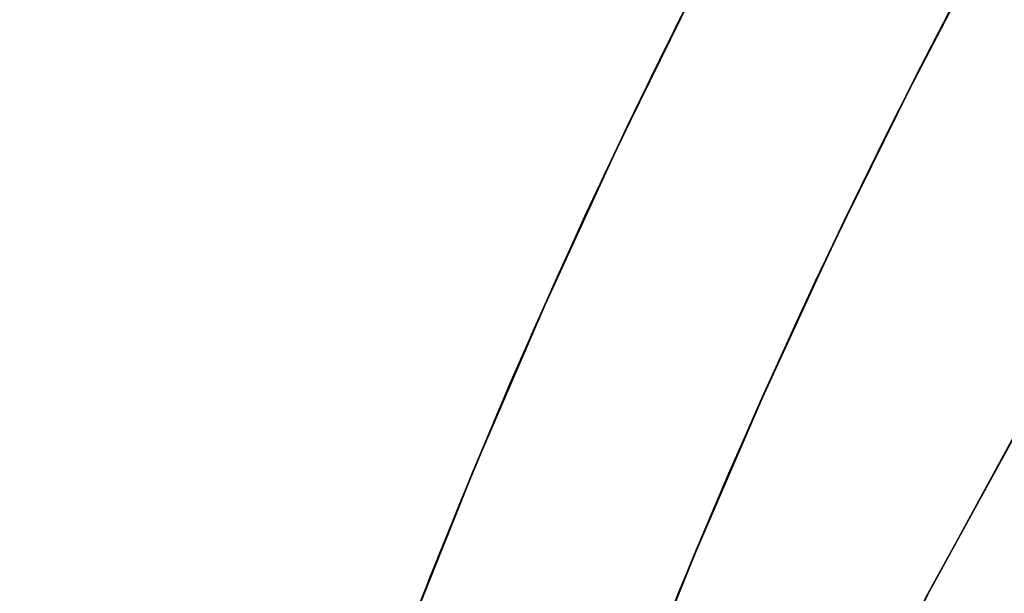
# Model space of a CAD drawing. Header units: metres. Extents: x 209848 to 209928, y 1182430 to 1182563.
# Tile 976 of 1056: x 209849.82 to 209851.069, y 1182503.618 to 1182504.346. Entities that reach past the tile are written whole.
import ezdxf

# ---------------------------------------------------------------- set-up
doc = ezdxf.new("R2010")
doc.units = ezdxf.units.M
doc.header["$MEASUREMENT"] = 0
doc.linetypes.add('DGN Style 2', pattern=[15.036391, 9.021834, -6.014556])
doc.layers.get('0').update_dxf_attribs({"color": 254})

# ---------------------------------------------------------------- blocks, each defined once
blk = doc.blocks.new('*U2')
at = {"color": 3, "linetype": 'Continuous'}
for p, q in [((-0.3955, 5.1974), (-0.2953, 5.39)), ((-0.4915, 5.0029), (-0.3955, 5.1974)), ((-0.5824, 4.8054), (-0.4915, 5.0029)), ((-0.6685, 4.6058), (-0.5824, 4.8054)), ((-0.7497, 4.404), (-0.6685, 4.6058))]:
    blk.add_line(p, q, dxfattribs=at)
at = {"color": 40, "linetype": 'Continuous'}
for p, q in [((-0.764, 5.1283), (-0.6646, 5.3301)), ((-0.8579, 4.9243), (-0.764, 5.1283)), ((-0.9468, 4.7178), (-0.8579, 4.9243)), ((-1.031, 4.5083), (-0.9468, 4.7178))]:
    blk.add_line(p, q, dxfattribs=at)
blk = doc.blocks.new('*U3')
at = {"color": 40, "linetype": 'Continuous'}
for p, q in [((-0.7004, 5.2596), (-0.6088, 5.4391)), ((-0.7881, 5.0778), (-0.7004, 5.2596)), ((-0.8716, 4.8939), (-0.7881, 5.0778)), ((-0.951, 4.7084), (-0.8716, 4.8939)), ((-1.027, 4.5198), (-0.951, 4.7084))]:
    blk.add_line(p, q, dxfattribs=at)
at = {"color": 3, "linetype": 'Continuous'}
for p, q in [((-0.4302, 5.1292), (-0.3416, 5.3027)), ((-0.515, 4.9536), (-0.4302, 5.1292)), ((-0.5959, 4.7758), (-0.515, 4.9536)), ((-0.6728, 4.5961), (-0.5959, 4.7758)), ((-0.7459, 4.4148), (-0.6728, 4.5961))]:
    blk.add_line(p, q, dxfattribs=at)
blk = doc.blocks.new('*U4')
at = {"color": 3, "linetype": 'Continuous'}
for p, q in [((-0.4161, 5.1574), (-0.3299, 5.3245)), ((-0.4985, 4.9882), (-0.4161, 5.1574)), ((-0.5773, 4.8171), (-0.4985, 4.9882)), ((-0.6525, 4.6444), (-0.5773, 4.8171)), ((-0.724, 4.4701), (-0.6525, 4.6444))]:
    blk.add_line(p, q, dxfattribs=at)
at = {"color": 40, "linetype": 'Continuous'}
for p, q in [((-0.7711, 5.1136), (-0.6858, 5.2888)), ((-0.8523, 4.937), (-0.7711, 5.1136)), ((-0.9301, 4.7582), (-0.8523, 4.937)), ((-1.0043, 4.5772), (-0.9301, 4.7582)), ((-1.0739, 4.3948), (-1.0043, 4.5772))]:
    blk.add_line(p, q, dxfattribs=at)
blk = doc.blocks.new('*U5')
at = {"color": 40, "linetype": 'Continuous'}
for p, q in [((-0.7185, 5.2229), (-0.6508, 5.3579)), ((-0.7837, 5.0869), (-0.7185, 5.2229)), ((-0.8468, 4.9496), (-0.7837, 5.0869)), ((-0.9078, 4.811), (-0.8468, 4.9496)), ((-0.9665, 4.6711), (-0.9078, 4.811)), ((-1.0229, 4.5297), (-0.9665, 4.6711))]:
    blk.add_line(p, q, dxfattribs=at)
at = {"color": 3, "linetype": 'Continuous'}
for p, q in [((-0.3826, 5.2234), (-0.3152, 5.3526)), ((-0.448, 5.0931), (-0.3826, 5.2234)), ((-0.5112, 4.9615), (-0.448, 5.0931)), ((-0.5722, 4.8287), (-0.5112, 4.9615)), ((-0.6312, 4.6949), (-0.5722, 4.8287)), ((-0.6879, 4.5598), (-0.6312, 4.6949)), ((-0.7423, 4.4236), (-0.6879, 4.5598))]:
    blk.add_line(p, q, dxfattribs=at)
blk = doc.blocks.new('*U6')
at = {"color": 40, "linetype": 'Continuous'}
for p, q in [((-0.7115, 5.2362), (-0.6581, 5.343)), ((-0.7637, 5.1285), (-0.7115, 5.2362)), ((-0.8145, 5.0199), (-0.7637, 5.1285)), ((-0.864, 4.9104), (-0.8145, 5.0199)), ((-0.9121, 4.8), (-0.864, 4.9104)), ((-0.9589, 4.6887), (-0.9121, 4.8)), ((-1.0043, 4.5764), (-0.9589, 4.6887)), ((-1.0483, 4.4633), (-1.0043, 4.5764))]:
    blk.add_line(p, q, dxfattribs=at)
at = {"color": 3, "linetype": 'Continuous'}
for p, q in [((-0.3898, 5.2087), (-0.3369, 5.3111)), ((-0.4415, 5.1054), (-0.3898, 5.2087)), ((-0.492, 5.0013), (-0.4415, 5.1054)), ((-0.5411, 4.8963), (-0.492, 5.0013)), ((-0.589, 4.7904), (-0.5411, 4.8963)), ((-0.6356, 4.6837), (-0.589, 4.7904)), ((-0.6808, 4.5762), (-0.6356, 4.6837)), ((-0.7247, 4.4677), (-0.6808, 4.5762))]:
    blk.add_line(p, q, dxfattribs=at)
blk = doc.blocks.new('*U7')
at = {"color": 40, "linetype": 'Continuous'}
for p, q in [((-0.6932, 5.274), (-0.6352, 5.3885)), ((-0.75, 5.1578), (-0.6932, 5.274)), ((-0.8055, 5.0404), (-0.75, 5.1578)), ((-0.8596, 4.9212), (-0.8055, 5.0404)), ((-0.9122, 4.8007), (-0.8596, 4.9212)), ((-0.9636, 4.6783), (-0.9122, 4.8007)), ((-1.0131, 4.5547), (-0.9636, 4.6783))]:
    blk.add_line(p, q, dxfattribs=at)
at = {"color": 3, "linetype": 'Continuous'}
for p, q in [((-0.3676, 5.2529), (-0.3101, 5.3625)), ((-0.4237, 5.1421), (-0.3676, 5.2529)), ((-0.4787, 5.0297), (-0.4237, 5.1421)), ((-0.5324, 4.9162), (-0.4787, 5.0297)), ((-0.5847, 4.801), (-0.5324, 4.9162)), ((-0.6356, 4.6846), (-0.5847, 4.801)), ((-0.6852, 4.5666), (-0.6356, 4.6846)), ((-0.733, 4.4473), (-0.6852, 4.5666))]:
    blk.add_line(p, q, dxfattribs=at)
blk = doc.blocks.new('*U8')
at = {"color": 40, "linetype": 'Continuous'}
for p, q in [((-0.7023, 5.2554), (-0.6496, 5.36)), ((-0.7539, 5.1497), (-0.7023, 5.2554)), ((-0.8042, 5.0432), (-0.7539, 5.1497)), ((-0.8532, 4.9356), (-0.8042, 5.0432)), ((-0.9011, 4.8269), (-0.8532, 4.9356)), ((-0.9476, 4.7172), (-0.9011, 4.8269)), ((-0.9928, 4.6065), (-0.9476, 4.7172)), ((-1.0366, 4.4947), (-0.9928, 4.6065))]:
    blk.add_line(p, q, dxfattribs=at)
at = {"color": 3, "linetype": 'Continuous'}
for p, q in [((-0.3817, 5.225), (-0.3295, 5.3255)), ((-0.4327, 5.1238), (-0.3817, 5.225)), ((-0.4826, 5.0216), (-0.4327, 5.1238)), ((-0.5312, 4.9186), (-0.4826, 5.0216)), ((-0.5787, 4.8146), (-0.5312, 4.9186)), ((-0.6249, 4.7098), (-0.5787, 4.8146)), ((-0.6699, 4.6038), (-0.6249, 4.7098)), ((-0.7135, 4.497), (-0.6699, 4.6038))]:
    blk.add_line(p, q, dxfattribs=at)
blk = doc.blocks.new('*U9')
at = {"color": 40, "linetype": 'Continuous'}
for p, q in [((-0.7041, 5.252), (-0.6546, 5.3505)), ((-0.7522, 5.153), (-0.7041, 5.252)), ((-0.7992, 5.0536), (-0.7522, 5.153)), ((-0.8449, 4.9536), (-0.7992, 5.0536)), ((-0.8894, 4.8531), (-0.8449, 4.9536)), ((-0.9326, 4.7521), (-0.8894, 4.8531)), ((-0.9746, 4.6506), (-0.9326, 4.7521)), ((-1.0153, 4.5486), (-0.9746, 4.6506))]:
    blk.add_line(p, q, dxfattribs=at)
at = {"color": 3, "linetype": 'Continuous'}
for p, q in [((-0.3865, 5.2158), (-0.3375, 5.3105)), ((-0.4344, 5.1206), (-0.3865, 5.2158)), ((-0.481, 5.0249), (-0.4344, 5.1206)), ((-0.5264, 4.9287), (-0.481, 5.0249)), ((-0.5706, 4.8321), (-0.5264, 4.9287)), ((-0.6136, 4.735), (-0.5706, 4.8321)), ((-0.6554, 4.6374), (-0.6136, 4.735)), ((-0.696, 4.5393), (-0.6554, 4.6374))]:
    blk.add_line(p, q, dxfattribs=at)
blk = doc.blocks.new('ATTEMP')
at = {"color": 5, "linetype": 'Continuous', "flags": 128}
for points in [[(-10.0362, 0.0017), (-10.0321, 0.2718), (-10.02, 0.5446), (-9.9997, 0.818), (-9.9714, 1.0918), (-9.935, 1.3657), (-9.8906, 1.6395), (-9.8382, 1.9127), (-9.7778, 2.1852), (-9.7094, 2.4568), (-9.6331, 2.727), (-9.5489, 2.9957), (-9.4569, 3.2626), (-9.3571, 3.5273), (-9.2496, 3.7898), (-9.1344, 4.0496), (-9.0116, 4.3066), (-8.8814, 4.5604), (-8.7483, 4.8044), (-8.618, 5.0405), (-8.4876, 5.2758), (-8.3572, 5.5103)], [(-10.0362, 0.0017), (-10.0321, 0.2715), (-10.02, 0.544), (-9.9998, 0.8171), (-9.9716, 1.0906), (-9.9353, 1.3642), (-9.891, 1.6376), (-9.8387, 1.9105), (-9.7784, 2.1828), (-9.7102, 2.454), (-9.634, 2.7239), (-9.55, 2.9923), (-9.4582, 3.2589), (-9.3586, 3.5234), (-9.2514, 3.7856), (-9.1364, 4.0452), (-9.0139, 4.3019), (-8.884, 4.5555), (-8.7466, 4.8058), (-8.6019, 5.0524), (-8.45, 5.2952)], [(-10.0362, 0.0017), (-10.0321, 0.271), (-10.0201, 0.543), (-9.9999, 0.8157), (-9.9718, 1.0887), (-9.9356, 1.3618), (-9.8915, 1.6348), (-9.8393, 1.9073), (-9.7793, 2.179), (-9.7113, 2.4498), (-9.6354, 2.7193), (-9.5517, 2.9873), (-9.4602, 3.2535), (-9.3609, 3.5176), (-9.254, 3.7794), (-9.1395, 4.0386), (-9.0174, 4.2949), (-8.8878, 4.5482), (-8.7509, 4.7981), (-8.6067, 5.0445), (-8.4553, 5.287)], [(-10.0362, 0.0017), (-10.0321, 0.2714), (-10.02, 0.5437), (-9.9998, 0.8167), (-9.9716, 1.09), (-9.9354, 1.3635), (-9.8911, 1.6368), (-9.8388, 1.9096), (-9.7786, 2.1817), (-9.7105, 2.4528), (-9.6344, 2.7226), (-9.5505, 2.9909), (-9.4588, 3.2574), (-9.3593, 3.5218), (-9.2521, 3.7838), (-9.1373, 4.0433), (-9.0149, 4.2999), (-8.8851, 4.5534), (-8.7478, 4.8036), (-8.6033, 5.0501), (-8.4515, 5.2929)], [(-10.0362, 0.0017), (-10.0321, 0.2713), (-10.02, 0.5436), (-9.9999, 0.8165), (-9.9716, 1.0897), (-9.9354, 1.3631), (-9.8912, 1.6363), (-9.839, 1.9091), (-9.7788, 2.1811), (-9.7107, 2.4521), (-9.6346, 2.7219), (-9.5508, 2.9901), (-9.4591, 3.2565), (-9.3597, 3.5208), (-9.2525, 3.7828), (-9.1378, 4.0422), (-9.0155, 4.2988), (-8.8857, 4.5522), (-8.7485, 4.8024), (-8.6041, 5.0489), (-8.4524, 5.2916)], [(-10.0362, 0.0017), (-10.0321, 0.2712), (-10.02, 0.5433), (-9.9999, 0.8161), (-9.9717, 1.0893), (-9.9355, 1.3626), (-9.8913, 1.6357), (-9.8391, 1.9084), (-9.779, 2.1803), (-9.7109, 2.4512), (-9.6349, 2.7209), (-9.5511, 2.989), (-9.4595, 3.2553), (-9.3602, 3.5195), (-9.2531, 3.7814), (-9.1385, 4.0408), (-9.0162, 4.2972), (-8.8866, 4.5506), (-8.7495, 4.8007), (-8.6051, 5.0471), (-8.4536, 5.2897)], [(-10.0362, 0.0017), (-10.0321, 0.271), (-10.0201, 0.543), (-9.9999, 0.8157), (-9.9718, 1.0887), (-9.9356, 1.3618), (-9.8915, 1.6348), (-9.8393, 1.9073), (-9.7793, 2.179), (-9.7113, 2.4498), (-9.6354, 2.7193), (-9.5517, 2.9873), (-9.4602, 3.2535), (-9.3609, 3.5176), (-9.254, 3.7794), (-9.1395, 4.0386), (-9.0174, 4.2949), (-8.8878, 4.5482), (-8.7509, 4.7981), (-8.6067, 5.0445), (-8.4553, 5.287)], [(-10.0362, 0.0017), (-10.0321, 0.271), (-10.0201, 0.543), (-9.9999, 0.8157), (-9.9718, 1.0887), (-9.9356, 1.3618), (-9.8915, 1.6348), (-9.8393, 1.9073), (-9.7793, 2.179), (-9.7113, 2.4498), (-9.6354, 2.7193), (-9.5517, 2.9873), (-9.4602, 3.2535), (-9.3609, 3.5176), (-9.254, 3.7794), (-9.1395, 4.0386), (-9.0174, 4.2949), (-8.8878, 4.5482), (-8.7509, 4.7981), (-8.6067, 5.0445), (-8.4553, 5.287)]]:
    blk.add_lwpolyline(points, dxfattribs=at)
at = {"color": 3, "linetype": 'Continuous'}
for name in ['*U9', '*U8', '*U7', '*U6', '*U5', '*U4', '*U3', '*U2']:
    blk.add_blockref(name, (-8.5112, 0), dxfattribs=at)

msp = doc.modelspace()

# ---------------------------------------------------------------- block references
at = {"color": 1, "linetype": 'DGN Style 2'}
msp.add_blockref('ATTEMP', (209859.8559, 1182499.0611), dxfattribs=at)

doc.saveas('drawing.dxf')
